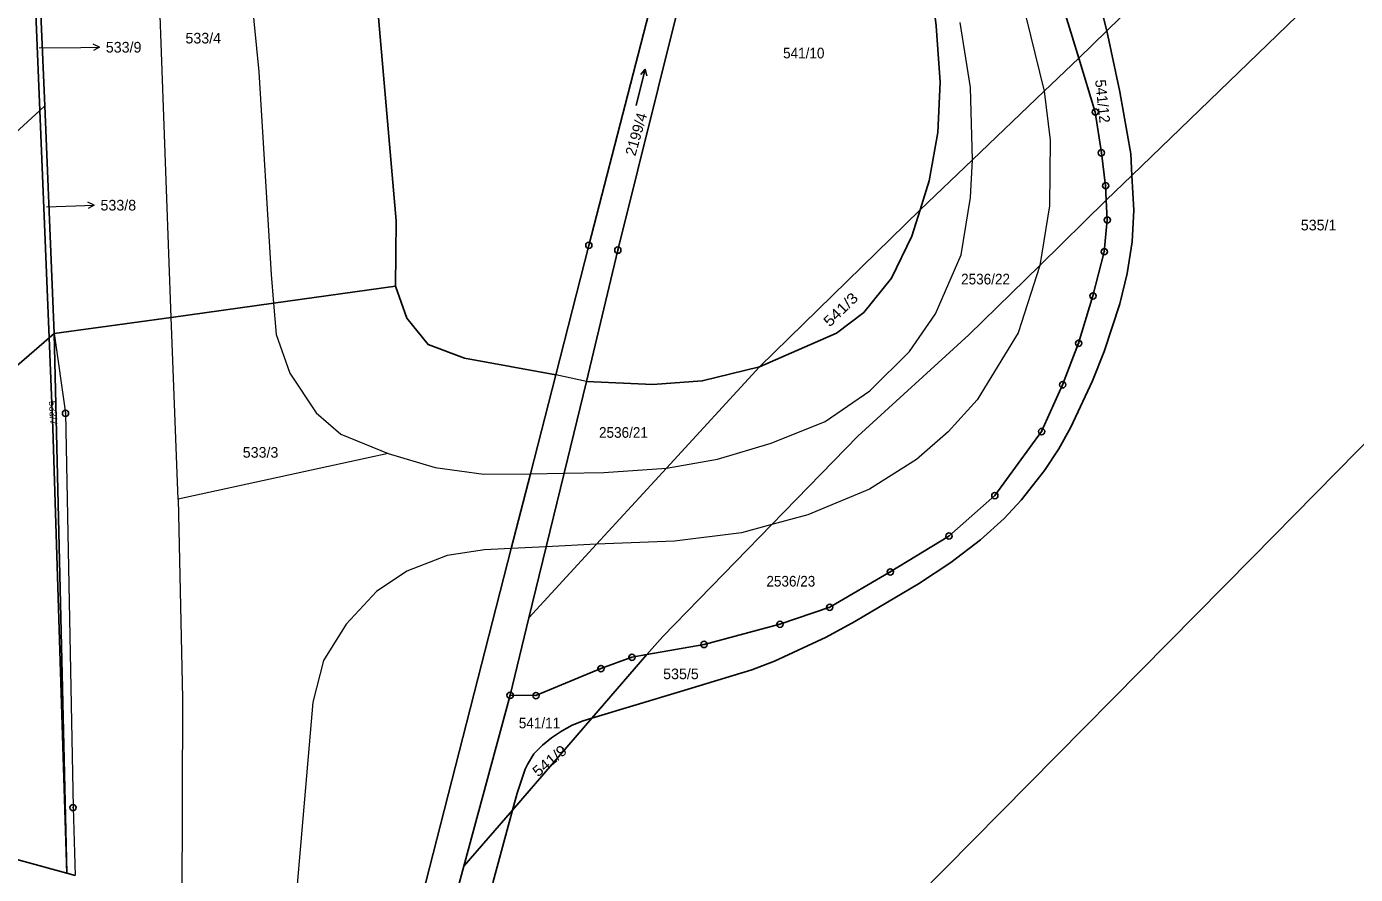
# Model space of a CAD drawing. Extents: x -679733 to -673243, y -1075091 to -1066557.
# Drawn here: x -675332.3 to -675120.1, y -1071593 to -1071457.6 of the extents above; entities that cross this region are included whole.
import ezdxf
from ezdxf.enums import TextEntityAlignment as Align

# ---------------------------------------------------------------- set-up
doc = ezdxf.new("R2010")
doc.units = 0
doc.header["$LTSCALE"] = 0.68
for name, color, linetype, lineweight in [('1', 7, 'Continuous', 25), ('3', 7, 'Continuous', 25), ('4', 7, 'Continuous', 13), ('7', 7, 'Continuous', 13), ('8', 7, 'Continuous', 25)]:
    doc.layers.add(name, color=color, linetype=linetype, lineweight=lineweight)
doc.layers.add('2', color=7, linetype='Continuous')

msp = doc.modelspace()

# ---------------------------------------------------------------- linework, layer by layer
at = {"layer": '1'}
for p, q in [((-675164.27, -1071462.64), (-675159.78, -1071458.26)), ((-675159.78, -1071458.26), (-675157.68, -1071468.03)), ((-675159.86, -1071485.33), (-675155.77, -1071481.38)), ((-675155.77, -1071481.38), (-675155.48, -1071486.91)), ((-675189.61, -1071486.89), (-675215.28, -1071511.95)), ((-675403.27, -1071571.71), (-675328.73, -1071507.33)), ((-675327.92, -1071506.63), (-675328.73, -1071507.33)), ((-675327.92, -1071506.63), (-675325.9, -1071592.84)), ((-675252.08, -1071552.04), (-675255.09, -1071564.4)), ((-675233.25, -1071557.91), (-675242.02, -1071568.06)), ((-675242.02, -1071568.06), (-675243.42, -1071568.48)), ((-675262.47, -1071591.72), (-675254.73, -1071582.76)), ((-675324.59, -1071593.21), (-675325.9, -1071592.84))]:
    msp.add_line(p, q, dxfattribs=at)
for points in [[(-675247.81, -1071513.21), (-675242.52, -1071492.55), (-675222.56, -1071415.19), (-675215.69, -1071388.75), (-675213.49, -1071380.16), (-675220.72, -1071381.87)], [(-675155.77, -1071481.38), (-675092.19, -1071419.92), (-675067.21, -1071396.4), (-675081.08, -1071381.5), (-675159.78, -1071458.26)], [(-675212.15, -1071389.97), (-675237.88, -1071493.3), (-675242.88, -1071514.3)], [(-675212.15, -1071389.97), (-675208.44, -1071391.68), (-675203.01, -1071396.38), (-675198.74, -1071402.13), (-675195.13, -1071409.73), (-675192.76, -1071417.81), (-675189.4, -1071438.32), (-675187.02, -1071457.47), (-675186.39, -1071466.48), (-675186.79, -1071474.52), (-675188.18, -1071482.24), (-675189.61, -1071486.89)], [(-675175.13, -1071406.8), (-675172.6, -1071412.88), (-675175.36, -1071414.02), (-675168.25, -1071431.33), (-675165.8, -1071437.97), (-675163.55, -1071444.71), (-675161.55, -1071451.27), (-675159.78, -1071458.26)], [(-675307.85, -1071413.52), (-675300.71, -1071412), (-675299.13, -1071411.68), (-675291.41, -1071410.02), (-675285.8, -1071411.16), (-675281.07, -1071417.29), (-675278.76, -1071425.47), (-675273.31, -1071488.62), (-675273.38, -1071499.08)], [(-675179.58, -1071413.89), (-675167.73, -1071451.35), (-675164.27, -1071462.64)], [(-675221.25, -1071628.18), (-675136.58, -1071542.45), (-675052.24, -1071456.78), (-675092.19, -1071419.92)], [(-675330.97, -1071434.76), (-675331.33, -1071443.83), (-675330.22, -1071470.97), (-675431.53, -1071563.96)], [(-675330.97, -1071434.76), (-675329.42, -1071470.25), (-675327.92, -1071506.63)], [(-675164.27, -1071462.64), (-675169.77, -1071467.91), (-675181.23, -1071478.87), (-675189.61, -1071486.89)], [(-675164.27, -1071462.64), (-675161.63, -1071471.24), (-675160.65, -1071477.76), (-675159.97, -1071483.02), (-675159.86, -1071485.33)], [(-675157.68, -1071468.03), (-675155.95, -1071477.94), (-675155.77, -1071481.38)], [(-675329.42, -1071470.25), (-675330.22, -1071470.97), (-675328.73, -1071507.33)], [(-675233.25, -1071557.91), (-675230.7, -1071555.01), (-675213.29, -1071537.13), (-675199.54, -1071523.02), (-675181.83, -1071506.82), (-675170.5, -1071495.74), (-675159.86, -1071485.33)], [(-675159.86, -1071485.33), (-675159.7, -1071488.48), (-675160.18, -1071493.55), (-675161.99, -1071500.62), (-675164.28, -1071508.18), (-675166.83, -1071514.81), (-675170.2, -1071522.28), (-675177.67, -1071532.51), (-675184.99, -1071538.97), (-675194.36, -1071544.71), (-675204.04, -1071550.36), (-675212, -1071553.06), (-675224.12, -1071556.29), (-675233.25, -1071557.91)], [(-675189.61, -1071486.89), (-675190.9, -1071491.07), (-675194.15, -1071497.8), (-675198.6, -1071503.25), (-675202.98, -1071506.57), (-675215.28, -1071511.95)], [(-675155.48, -1071486.91), (-675155.75, -1071491.95), (-675156.52, -1071497.02), (-675157.71, -1071501.86), (-675160.2, -1071509.47), (-675162.06, -1071514.2), (-675165.53, -1071521.6), (-675167.42, -1071525.04), (-675169.71, -1071528.5), (-675173.48, -1071533.25), (-675176.18, -1071536.16), (-675179.98, -1071539.58), (-675184.67, -1071543.22), (-675189.85, -1071546.6), (-675200.01, -1071552.62), (-675204.6, -1071555.14), (-675212.85, -1071558.96), (-675216.46, -1071560.35), (-675227.88, -1071563.81), (-675242.02, -1071568.06), (-675254.73, -1071582.76), (-675257.85, -1071594.35)], [(-675273.38, -1071499.08), (-675292.88, -1071501.78), (-675309.21, -1071504.04), (-675327.92, -1071506.63)], [(-675273.38, -1071499.08), (-675271.58, -1071504.16), (-675268.2, -1071508.37), (-675262.38, -1071510.55), (-675247.81, -1071513.21)], [(-675328.73, -1071507.33), (-675328.14, -1071521.76), (-675325.9, -1071592.84)], [(-675252.08, -1071552.04), (-675241.28, -1071540.28), (-675230.12, -1071528.12), (-675215.28, -1071511.95)], [(-675215.28, -1071511.95), (-675224.41, -1071514.18), (-675232.3, -1071514.75), (-675242.88, -1071514.3)], [(-675271.73, -1071606.74), (-675271.52, -1071605.91), (-675254.91, -1071540.98), (-675251.85, -1071529.01), (-675247.81, -1071513.21)], [(-675242.88, -1071514.3), (-675246.44, -1071528.94), (-675249.31, -1071540.69), (-675252.08, -1071552.04)], [(-675233.25, -1071557.91), (-675235.64, -1071558.33), (-675240.58, -1071560.14), (-675250.96, -1071564.46), (-675255.09, -1071564.4), (-675262.47, -1071591.72)], [(-675325.9, -1071592.84), (-675340.74, -1071588.78), (-675354.89, -1071584.73), (-675403.27, -1071571.71), (-675431.53, -1071563.96)], [(-675243.42, -1071568.48), (-675245.19, -1071569.18), (-675246.91, -1071570.13), (-675248.46, -1071571.18), (-675249.94, -1071572.4), (-675251.28, -1071573.78), (-675252.31, -1071575.44), (-675252.69, -1071576.2), (-675253.99, -1071580.02), (-675254.73, -1071582.76)], [(-675262.47, -1071591.72), (-675266.46, -1071606.49), (-675261.17, -1071608.12)]]:
    msp.add_lwpolyline(points, dxfattribs=at)
at = {"layer": '3'}
msp.add_line((-675233.502, -1071464.395), (-675233.252, -1071465.464), dxfattribs=at)
msp.add_lwpolyline([(-675234.953, -1071470.216), (-675233.502, -1071464.395), (-675234.225, -1071465.221)], dxfattribs=at)
at = {"layer": '4'}
for p, q in [((-675309.21, -1071504.04), (-675311.95, -1071430.27)), ((-675177.83, -1071435.03), (-675169.77, -1071467.91)), ((-675297.7, -1071439.04), (-675295.25, -1071464.8)), ((-675181.54, -1071467.33), (-675183.21, -1071456.92)), ((-675295.25, -1071464.8), (-675293.25, -1071497.18)), ((-675181.23, -1071478.87), (-675181.54, -1071467.33)), ((-675169.77, -1071467.91), (-675168.81, -1071475.72)), ((-675168.81, -1071475.72), (-675168.93, -1071486.21)), ((-675181.54, -1071484.91), (-675181.23, -1071478.87)), ((-675183.04, -1071494.06), (-675181.54, -1071484.91)), ((-675168.93, -1071486.21), (-675170.5, -1071495.74)), ((-675187.12, -1071503.45), (-675183.04, -1071494.06)), ((-675293.25, -1071497.18), (-675292.88, -1071501.78)), ((-675170.5, -1071495.74), (-675173.96, -1071506.52)), ((-675292.88, -1071501.78), (-675292.48, -1071506.79)), ((-675191.29, -1071509.49), (-675187.12, -1071503.45)), ((-675308.13, -1071533.1), (-675309.21, -1071504.04)), ((-675327.92, -1071506.63), (-675326.11, -1071519.36)), ((-675292.48, -1071506.79), (-675290.26, -1071512.94)), ((-675173.96, -1071506.52), (-675180.5, -1071517.2)), ((-675197.64, -1071515.77), (-675191.29, -1071509.49)), ((-675290.26, -1071512.94), (-675286.09, -1071519.28)), ((-675242.88, -1071514.3), (-675247.81, -1071513.21)), ((-675204.77, -1071520.66), (-675197.64, -1071515.77)), ((-675180.5, -1071517.2), (-675185.13, -1071522.31)), ((-675326.11, -1071519.36), (-675324.9, -1071582.36)), ((-675286.09, -1071519.28), (-675282.13, -1071522.69)), ((-675213.37, -1071524.15), (-675204.77, -1071520.66)), ((-675282.13, -1071522.69), (-675274.58, -1071525.8)), ((-675185.13, -1071522.31), (-675190.19, -1071526.72)), ((-675221.99, -1071526.7), (-675213.37, -1071524.15)), ((-675274.58, -1071525.8), (-675308.13, -1071533.1)), ((-675274.58, -1071525.8), (-675267.07, -1071528.04)), ((-675230.12, -1071528.12), (-675221.99, -1071526.7)), ((-675190.19, -1071526.72), (-675197.71, -1071531.46)), ((-675267.07, -1071528.04), (-675259.29, -1071529.07)), ((-675259.29, -1071529.07), (-675251.85, -1071529.01)), ((-675251.85, -1071529.01), (-675246.44, -1071528.94)), ((-675246.44, -1071528.94), (-675240.12, -1071528.84)), ((-675240.12, -1071528.84), (-675230.12, -1071528.12)), ((-675197.71, -1071531.46), (-675207.55, -1071535.58)), ((-675308.13, -1071533.1), (-675307.45, -1071564.85)), ((-675207.55, -1071535.58), (-675213.29, -1071537.13)), ((-675213.29, -1071537.13), (-675218.12, -1071538.45)), ((-675228.82, -1071539.8), (-675241.28, -1071540.28)), ((-675218.12, -1071538.45), (-675228.82, -1071539.8)), ((-675265.17, -1071542.06), (-675271.6, -1071544.58)), ((-675259.19, -1071541.2), (-675265.17, -1071542.06)), ((-675254.91, -1071540.98), (-675259.19, -1071541.2)), ((-675249.31, -1071540.69), (-675254.91, -1071540.98)), ((-675241.28, -1071540.28), (-675249.31, -1071540.69)), ((-675271.6, -1071544.58), (-675276.42, -1071547.85)), ((-675276.42, -1071547.85), (-675281.27, -1071553.04)), ((-675281.27, -1071553.04), (-675284.91, -1071558.86)), ((-675284.91, -1071558.86), (-675286.61, -1071565.52)), ((-675307.45, -1071564.85), (-675307.53, -1071597.91)), ((-675286.61, -1071565.52), (-675289.8, -1071602.8)), ((-675324.9, -1071582.36), (-675324.59, -1071593.21))]:
    msp.add_line(p, q, dxfattribs=at)
at = {"layer": '7'}
for p, q in [((-675320.669, -1071460.878), (-675321.68, -1071460.394)), ((-675321.521, -1071486.125), (-675322.539, -1071485.66))]:
    msp.add_line(p, q, dxfattribs=at)
for points in [[(-675330.3, -1071461.01), (-675323.67, -1071460.93), (-675320.669, -1071460.878), (-675321.662, -1071461.396)], [(-675329.16, -1071486.39), (-675324.52, -1071486.23), (-675321.521, -1071486.125), (-675322.504, -1071486.661)]]:
    msp.add_lwpolyline(points, dxfattribs=at)
at = {"layer": '8'}
for centre, radius in [((-675161.63, -1071471.2399), 0.5), ((-675161.63, -1071471.2399), 0.0303), ((-675160.65, -1071477.7599), 0.5), ((-675160.65, -1071477.7599), 0.0303), ((-675159.97, -1071483.0199), 0.5), ((-675159.97, -1071483.0199), 0.0303), ((-675159.7, -1071488.4799), 0.5), ((-675159.7, -1071488.4799), 0.0303), ((-675242.52, -1071492.5499), 0.5), ((-675242.52, -1071492.5499), 0.0303), ((-675237.88, -1071493.2999), 0.5), ((-675237.88, -1071493.2999), 0.0303), ((-675160.18, -1071493.5499), 0.5), ((-675160.18, -1071493.5499), 0.0303), ((-675161.99, -1071500.6199), 0.5), ((-675161.99, -1071500.6199), 0.0303), ((-675164.28, -1071508.1799), 0.5), ((-675164.28, -1071508.1799), 0.0303), ((-675166.83, -1071514.8099), 0.5), ((-675166.83, -1071514.8099), 0.0303), ((-675326.11, -1071519.3599), 0.5), ((-675326.11, -1071519.3599), 0.0303), ((-675170.2, -1071522.2799), 0.5), ((-675170.2, -1071522.2799), 0.0303), ((-675177.67, -1071532.5099), 0.5), ((-675177.67, -1071532.5099), 0.0303), ((-675184.99, -1071538.9699), 0.5), ((-675184.99, -1071538.9699), 0.0303), ((-675194.36, -1071544.7099), 0.5), ((-675194.36, -1071544.7099), 0.0303), ((-675204.04, -1071550.3599), 0.5), ((-675204.04, -1071550.3599), 0.0303), ((-675212, -1071553.0599), 0.5), ((-675212, -1071553.0599), 0.0303), ((-675224.12, -1071556.2899), 0.5), ((-675224.12, -1071556.2899), 0.0303), ((-675235.64, -1071558.3299), 0.5), ((-675235.64, -1071558.3299), 0.0303), ((-675240.58, -1071560.1399), 0.5), ((-675240.58, -1071560.1399), 0.0303), ((-675255.09, -1071564.3999), 0.5), ((-675255.09, -1071564.3999), 0.0303), ((-675250.96, -1071564.4599), 0.5), ((-675250.96, -1071564.4599), 0.0303), ((-675324.9, -1071582.3599), 0.5), ((-675324.9, -1071582.3599), 0.0303)]:
    msp.add_circle(centre, radius, dxfattribs=at)

# ---------------------------------------------------------------- texts
at = {"layer": '2'}
for s, p in [('533/4', (-675306.95, -1071460.29)), ('533/9', (-675319.67, -1071461.739)), ('533/8', (-675320.52, -1071486.97)), ('535/1', (-675128.79, -1071490.15)), ('533/3', (-675297.8, -1071526.46))]:
    msp.add_text(s, height=1.7, dxfattribs=at).set_placement(p)
at = {"layer": '2', "width": 0.95}
for s, p in [('541/10', (-675211.49, -1071462.67)), ('2536/22', (-675183.05, -1071498.779)), ('2536/21', (-675240.89, -1071523.279)), ('2536/23', (-675214.15, -1071547.04))]:
    msp.add_text(s, height=1.7, dxfattribs=at).set_placement(p)
at = {"layer": '2'}
for s, height, rotation, p in [('541/12', 1.7, 276, (-675161.2883, -1071469.6077)), ('2199/4', 1.7, 74, (-675234.1381, -1071475.0173)), ('533/7', 1.14, 273, (-675328.6676, -1071519.3192))]:
    msp.add_text(s, height=height, rotation=rotation, dxfattribs=at).set_placement(p, align=Align.CENTER)
for s, rotation, width, p in [('541/3', 44, 1.15, (-675204.049, -1071505.671)), ('541/9', 40, 1.1, (-675250.633, -1071577.541))]:
    msp.add_text(s, height=1.7, rotation=rotation, dxfattribs=dict(at, width=width)).set_placement(p)
msp.add_text('535/5', height=1.7, dxfattribs=at).set_placement((-675227.8, -1071561.84), align=Align.CENTER)
at = {"layer": '2', "width": 0.95}
msp.add_text('541/11', height=1.7, dxfattribs=at).set_placement((-675250.399, -1071569.69), align=Align.CENTER)

doc.saveas('drawing.dxf')
